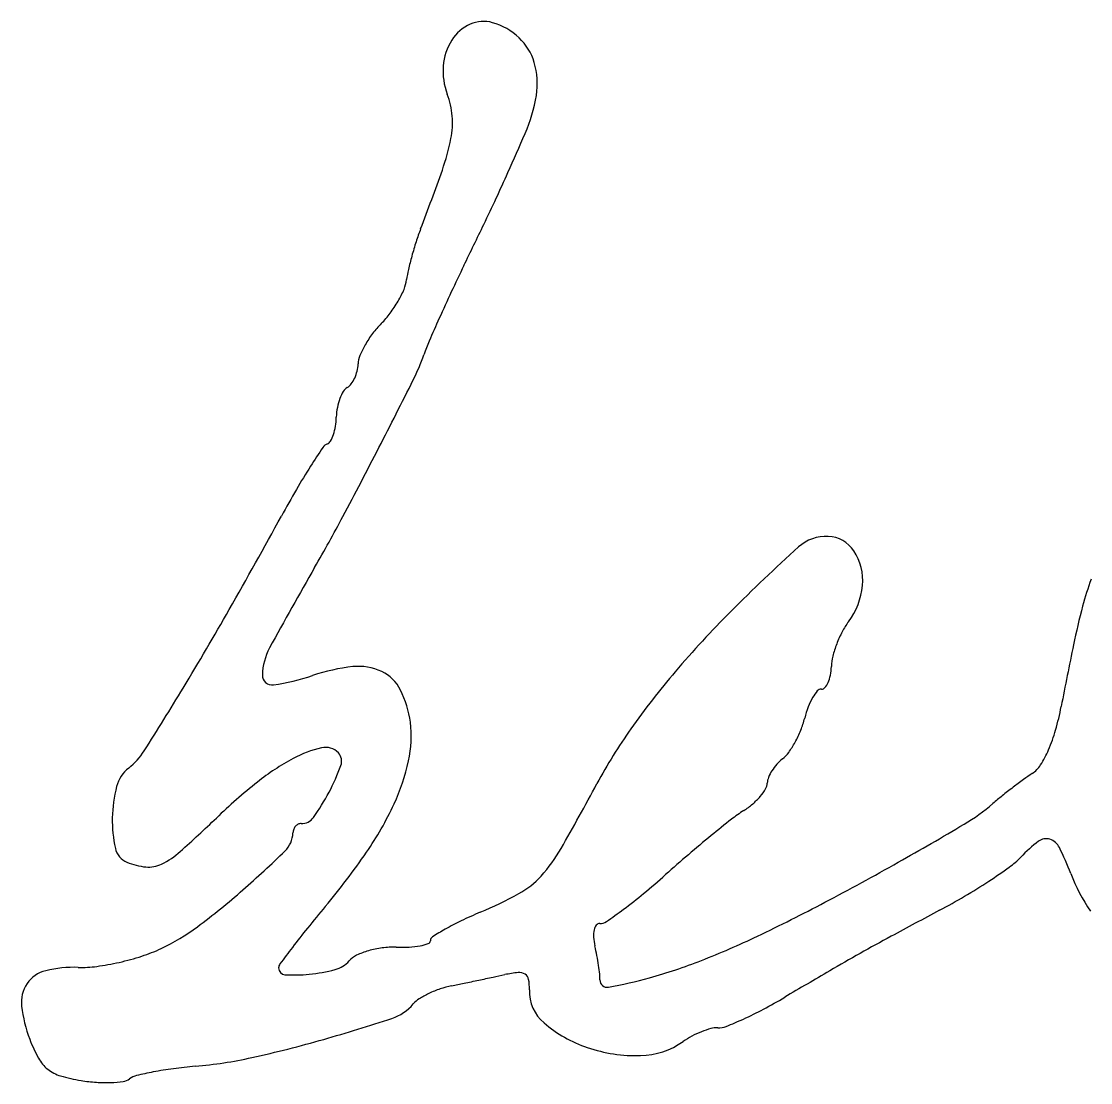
# Model space of a CAD drawing. Extents: x 44.2 to 78.2, y 4.5 to 26.5.
# Drawn here: x 71.371 to 71.5804, y 7.6194 to 7.8272 of the extents above; entities that cross this region are included whole.
import ezdxf

# ---------------------------------------------------------------- set-up
doc = ezdxf.new("R2010")
doc.units = 0
doc.layers.add('SH_Text', color=7, linetype='Continuous')

msp = doc.modelspace()

# ---------------------------------------------------------------- linework, layer by layer
at = {"layer": 'SH_Text'}
for centre, radius, start, end in [((71.46229289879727, 7.819064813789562), 0.008283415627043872, 114.30248225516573, 147.54708795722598), ((71.46149631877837, 7.820828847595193), 0.006347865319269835, 73.73574067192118, 114.30251344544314), ((71.45968327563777, 7.8146142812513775), 0.012821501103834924, 46.89421446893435, 73.73580894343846), ((71.46465671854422, 7.8175616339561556), 0.011084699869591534, 147.54713036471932, 175.47362257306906), ((71.46107834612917, 7.816104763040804), 0.010779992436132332, 16.32801406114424, 46.89429198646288), ((71.46627296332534, 7.817433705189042), 0.012705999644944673, 175.47371772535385, 200.68435327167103), ((71.45730570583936, 7.814999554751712), 0.014711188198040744, 350.9765858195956, 16.328045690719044), ((71.43939208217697, 7.8072846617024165), 0.016026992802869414, 4.820221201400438, 20.68432999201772), ((71.44170736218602, 7.817476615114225), 0.03050498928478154, 336.28252684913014, 350.9766029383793), ((71.43953963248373, 7.807297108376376), 0.01587891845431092, 348.84525128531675, 4.8202065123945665), ((69.88543663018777, 8.501196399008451), 1.7303436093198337, 336.00663420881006, 336.2825705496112), ((71.4123371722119, 7.812660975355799), 0.04360516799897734, 340.452935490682, 348.84530583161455), ((70.98007436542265, 7.966131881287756), 0.5023038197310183, 339.0534496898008, 340.45305359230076), ((71.14320232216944, 7.941377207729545), 0.35361848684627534, 335.1110386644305, 336.00668173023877), ((71.11885786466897, 7.9526710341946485), 0.3804550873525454, 334.25813152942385, 335.1111471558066), ((71.49577242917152, 7.768725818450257), 0.04988604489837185, 159.05356267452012, 162.14253486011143), ((69.47442819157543, 8.745561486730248), 2.206057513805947, 334.0257540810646, 334.2581456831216), ((71.51405372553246, 7.762836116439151), 0.0690926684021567, 162.14254436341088, 164.56239897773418), ((71.50866644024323, 7.764323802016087), 0.06350374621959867, 164.5623777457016, 167.01568931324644), ((71.46600197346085, 7.77416136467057), 0.019719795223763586, 167.0156868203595, 172.8794321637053), ((71.78801863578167, 7.618435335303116), 0.36748364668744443, 154.02579023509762, 154.9223500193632), ((71.43936549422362, 7.777488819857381), 0.007123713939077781, 337.04751852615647, 352.87946677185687), ((71.42638015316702, 7.782988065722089), 0.0212255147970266, 330.03326572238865, 337.0475159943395), ((71.76915288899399, 7.627264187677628), 0.34665421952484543, 154.92241935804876, 155.85908554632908), ((71.42412979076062, 7.784285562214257), 0.023823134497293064, 323.25762766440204, 330.03328523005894), ((71.42804111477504, 7.781365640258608), 0.018942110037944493, 315.2111289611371, 323.25764890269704), ((71.73704245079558, 7.641655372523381), 0.31146634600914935, 155.8590796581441, 156.7597646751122), ((71.45533409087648, 7.754273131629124), 0.019514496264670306, 135.21125713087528, 142.85465840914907), ((71.45636395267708, 7.753492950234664), 0.020806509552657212, 142.85461206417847, 150.13926425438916), ((71.45360527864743, 7.755076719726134), 0.017625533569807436, 150.13919707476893, 157.79129761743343), ((71.48723183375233, 7.7489320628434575), 0.03959572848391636, 156.75977557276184, 160.87660743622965), ((71.44165613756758, 7.759955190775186), 0.004718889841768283, 157.7912933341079, 178.18433064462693), ((71.41138014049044, 7.775232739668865), 0.040686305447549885, 333.35043785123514, 340.876625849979), ((71.42943289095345, 7.760475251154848), 0.007528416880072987, 335.3114491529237, 346.3627944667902), ((71.43006150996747, 7.760322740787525), 0.006881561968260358, 346.3627885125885, 358.1843299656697), ((71.43046371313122, 7.760001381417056), 0.0063938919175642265, 323.46243053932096, 335.3114006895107), ((70.02419605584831, 8.471383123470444), 1.5927510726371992, 332.8151043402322, 333.350475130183), ((71.44130736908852, 7.750373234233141), 0.008474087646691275, 149.00842305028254, 159.60905578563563), ((71.43590994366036, 7.7536152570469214), 0.0021778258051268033, 119.90181899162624, 149.00847449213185), ((71.43355450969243, 7.757711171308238), 0.0025470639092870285, 299.9019315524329, 323.46248628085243), ((71.4435029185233, 7.749557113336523), 0.010816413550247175, 159.6090638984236, 169.26959461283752), ((71.44470448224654, 7.749329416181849), 0.012039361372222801, 169.26959993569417, 178.18444949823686), ((71.41825943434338, 7.750167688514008), 0.01441896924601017, 350.9136891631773, 358.18437527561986), ((71.4250153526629, 7.748614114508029), 0.00746439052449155, 331.1238171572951, 341.59043209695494), ((71.42227928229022, 7.749524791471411), 0.010348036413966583, 341.590432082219, 350.9137260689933), ((71.43158964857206, 7.742714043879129), 0.0018738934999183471, 110.75579443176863, 146.23435663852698), ((71.43049992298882, 7.745589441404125), 0.0012010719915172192, 290.75589989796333, 331.1238827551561), ((71.59284802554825, 7.634901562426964), 0.19585274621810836, 146.23450689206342, 147.5261692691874), ((70.51416511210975, 8.219735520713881), 1.041936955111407, 331.97932473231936, 332.81515185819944), ((71.54054868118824, 7.66818649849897), 0.1338599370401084, 147.5262239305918, 149.78772953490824), ((71.61854254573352, 7.622770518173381), 0.2241132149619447, 149.78770673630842, 151.3250440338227), ((70.33354669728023, 8.325557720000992), 1.2405110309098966, 330.35688395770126, 331.32494769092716), ((71.13481612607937, 7.88944231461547), 0.33887132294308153, 330.0484836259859, 331.97930571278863), ((71.52858435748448, 7.718276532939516), 0.008076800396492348, 87.10725613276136, 132.08865617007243), ((71.528667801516, 7.7199280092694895), 0.0064232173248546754, 33.77090404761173, 87.10719852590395), ((71.75720969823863, 7.465151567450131), 0.3491659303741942, 132.0887047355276, 135.09633130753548), ((71.52538486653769, 7.71773269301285), 0.010372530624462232, 354.4189057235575, 33.770887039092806), ((72.07496727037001, 7.347705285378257), 0.7461923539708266, 150.04843471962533, 151.43543401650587), ((71.5216552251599, 7.718097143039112), 0.014119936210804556, 323.1759385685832, 354.41891403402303), ((71.63930511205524, 7.696576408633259), 0.06261508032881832, 160.00789926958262, 165.0958451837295), ((71.71207450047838, 7.677208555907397), 0.13791778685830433, 165.09593953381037, 168.32010410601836), ((70.84656356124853, 8.033613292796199), 0.650241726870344, 328.7869604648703, 330.3568402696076), ((71.65483045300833, 7.567187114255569), 0.20462264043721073, 135.0963281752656, 139.58407668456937), ((71.54453980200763, 7.700962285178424), 0.014468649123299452, 143.17589563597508, 152.42368327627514), ((71.5517130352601, 7.697215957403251), 0.02256125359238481, 152.42362322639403, 159.0531869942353), ((71.42974531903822, 7.698974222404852), 0.011548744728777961, 151.43535955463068, 178.91014931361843), ((71.55065822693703, 7.697619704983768), 0.021431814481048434, 159.0531062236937, 165.78960752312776), ((72.37856242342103, 7.539429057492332), 0.8184979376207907, 168.3200797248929, 169.18386680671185), ((71.53907210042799, 7.700553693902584), 0.009479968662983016, 165.78967791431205, 178.18440746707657), ((71.44015241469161, 7.662897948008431), 0.03817014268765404, 96.37683687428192, 108.52041536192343), ((71.43706782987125, 7.690498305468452), 0.01039795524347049, 64.42890561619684, 96.37680048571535), ((71.51841727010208, 7.701208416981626), 0.01118523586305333, 349.35541247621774, 358.1844470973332), ((71.4200938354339, 7.699157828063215), 0.0018955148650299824, 178.91008838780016, 278.0438140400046), ((71.41432069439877, 7.740009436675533), 0.04315303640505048, 278.0437643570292, 288.5204423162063), ((71.43812499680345, 7.692707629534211), 0.00794872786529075, 26.512244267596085, 64.4289467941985), ((71.61967156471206, 7.59712644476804), 0.1584435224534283, 139.58405428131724, 144.69948854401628), ((71.52297145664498, 7.700352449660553), 0.006551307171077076, 336.1761657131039, 349.35546191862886), ((70.73118437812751, 8.103524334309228), 0.7851487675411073, 327.73095265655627, 328.78702098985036), ((71.42742391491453, 7.6873693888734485), 0.019907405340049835, 7.401822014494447, 26.512301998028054), ((71.53334270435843, 7.690530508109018), 0.00854118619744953, 139.48011322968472, 150.09469620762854), ((71.5276119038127, 7.695428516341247), 0.0010024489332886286, 88.18437175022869, 139.4801607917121), ((71.5276720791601, 7.697326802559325), 0.000896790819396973, 268.1843079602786, 318.867011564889), ((71.52547186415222, 7.699248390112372), 0.0038179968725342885, 318.8671728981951, 336.17624446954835), ((71.536872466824, 7.6885003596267), 0.012613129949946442, 150.09465590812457, 159.34061306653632), ((71.5441323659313, 7.685762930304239), 0.02037197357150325, 159.34055701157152, 165.79677052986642), ((71.52136958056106, 7.703197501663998), 0.054198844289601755, 344.17723996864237, 349.1838653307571), ((71.42557083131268, 7.687128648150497), 0.02177606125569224, 347.44861836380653, 7.401840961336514), ((71.5064453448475, 7.695301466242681), 0.018503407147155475, 338.1126404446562, 345.79679071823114), ((71.57329672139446, 7.62996232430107), 0.10162080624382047, 144.69950634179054, 151.83465002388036), ((71.50298381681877, 7.696692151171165), 0.022233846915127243, 331.4170163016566, 338.1125290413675), ((71.54367275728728, 7.696876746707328), 0.031017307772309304, 336.57325357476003, 344.1772789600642), ((71.50534097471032, 7.6954079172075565), 0.019549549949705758, 324.4663625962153, 331.41695908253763), ((71.38397517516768, 7.691340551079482), 0.013118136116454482, 307.8746056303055, 327.7309308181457), ((71.43502609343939, 7.662637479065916), 0.022909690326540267, 103.24308040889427, 118.08619247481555), ((71.43056534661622, 7.681591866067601), 0.003437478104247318, 43.184369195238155, 103.2431274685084), ((71.4313356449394, 7.682314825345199), 0.0023810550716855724, 339.9807148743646, 43.18443305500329), ((71.51630131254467, 7.687580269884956), 0.00608102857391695, 307.8746051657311, 324.46637612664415), ((71.55245192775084, 7.693072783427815), 0.02144944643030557, 327.6481316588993, 336.57327884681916), ((71.44589505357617, 7.642269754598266), 0.04599601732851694, 118.08609907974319, 128.5867908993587), ((71.39364758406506, 7.6960464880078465), 0.04249275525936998, 332.2098501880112, 339.9807621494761), ((71.40598152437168, 7.691489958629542), 0.0418449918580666, 335.2096988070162, 347.4485764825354), ((71.52622287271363, 7.675268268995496), 0.009754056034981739, 138.48168928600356, 147.85531971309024), ((71.52511294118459, 7.676250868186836), 0.008271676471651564, 127.87456074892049, 138.48159688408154), ((71.56584732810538, 7.684587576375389), 0.005592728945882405, 303.39776791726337, 327.64816604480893), ((71.39612913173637, 7.675713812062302), 0.0066786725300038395, 127.87454936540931, 165.46318912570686), ((71.5202640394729, 7.677939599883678), 0.003208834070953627, 157.73423828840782, 178.18434502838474), ((71.52516508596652, 7.675932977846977), 0.008504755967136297, 147.85537925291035, 157.73438233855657), ((71.59299146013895, 7.643417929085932), 0.04371998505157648, 123.39782532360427, 126.07845800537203), ((71.41556687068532, 7.6706735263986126), 0.026759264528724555, 165.46314990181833, 178.86697619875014), ((71.49004314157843, 7.586940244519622), 0.11678025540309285, 128.58679135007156, 133.8231725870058), ((71.0056474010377, 7.933890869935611), 0.5422722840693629, 330.2980472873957, 331.83469706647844), ((71.51466681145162, 7.678117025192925), 0.002391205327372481, 329.0433200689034, 358.1844773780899), ((71.63554631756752, 7.585210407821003), 0.11582554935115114, 127.41626813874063, 128.7434527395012), ((71.63254862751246, 7.589128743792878), 0.11089204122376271, 126.07848700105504, 127.41621366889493), ((71.39381158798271, 7.695960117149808), 0.04230739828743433, 324.35622425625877, 332.2097752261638), ((71.50529005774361, 7.684308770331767), 0.01365796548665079, 310.6731604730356, 319.47953953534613), ((71.5075157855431, 7.682406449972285), 0.010730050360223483, 319.4795160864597, 329.04327277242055), ((71.60653930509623, 7.621360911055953), 0.06947616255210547, 128.74348009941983, 130.68965635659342), ((71.38599575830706, 7.70072065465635), 0.06385945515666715, 325.43311531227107, 335.20963304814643), ((71.5040828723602, 7.6857135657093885), 0.01551019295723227, 302.6678854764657, 310.67320302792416), ((71.53519789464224, 7.704333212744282), 0.03994960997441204, 300.68784497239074, 310.68968800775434), ((71.41396114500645, 7.670705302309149), 0.02515322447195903, 178.86701845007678, 192.5238955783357), ((71.21416744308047, 7.874387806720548), 0.2816334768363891, 311.86647611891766, 313.82319403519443), ((71.42587487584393, 7.672967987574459), 0.002852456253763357, 268.18444193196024, 324.35616204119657), ((71.6580140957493, 7.482174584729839), 0.23985308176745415, 128.09302607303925, 129.30241416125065), ((71.52935101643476, 7.646305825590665), 0.03130272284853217, 122.66789345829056, 128.0930194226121), ((71.42647998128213, 7.668201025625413), 0.0022999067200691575, 159.86097589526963, 178.1844431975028), ((71.42613468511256, 7.668327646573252), 0.0019321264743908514, 138.98014219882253, 159.86080192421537), ((71.42590260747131, 7.668529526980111), 0.0016245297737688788, 115.9677474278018, 138.9800659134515), ((71.42574447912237, 7.668854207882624), 0.001263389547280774, 88.18454074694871, 115.96786671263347), ((71.21962902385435, 8.236067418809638), 0.658273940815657, 299.3914266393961, 300.6879017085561), ((71.41902125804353, 7.668437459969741), 0.005162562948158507, 314.25289419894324, 358.18436185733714), ((71.67563808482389, 7.460643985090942), 0.2676770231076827, 129.30239469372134, 130.55555549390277), ((71.5897631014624, 7.641273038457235), 0.032064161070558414, 127.65810295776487, 136.03971611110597), ((71.57163311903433, 7.664765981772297), 0.0023890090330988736, 71.77855840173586, 127.65814242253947), ((71.57137822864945, 7.663991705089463), 0.0032041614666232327, 26.37864229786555, 71.77855758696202), ((71.39315135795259, 7.666082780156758), 0.0038362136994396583, 192.5239367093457, 247.1907199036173), ((71.3912342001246, 7.676811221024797), 0.016323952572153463, 296.2770459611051, 311.86651561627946), ((71.2736598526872, 7.817640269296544), 0.21346862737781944, 311.24155784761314, 314.25285071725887), ((71.32178532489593, 7.744961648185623), 0.1418353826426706, 320.049241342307, 325.4331372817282), ((71.45026040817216, 7.680267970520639), 0.030407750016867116, 317.7687836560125, 330.29810332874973), ((71.52233255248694, 7.639668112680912), 0.05795007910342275, 20.860882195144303, 26.378545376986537), ((71.39658929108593, 7.674257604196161), 0.012704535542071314, 247.1907390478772, 264.6123783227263), ((71.68505909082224, 7.449634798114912), 0.2821669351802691, 130.555523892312, 131.76009926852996), ((71.25877184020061, 8.166575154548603), 0.5785159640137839, 297.77093118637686, 299.39145800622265), ((71.55477006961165, 7.675018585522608), 0.016549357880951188, 305.7610681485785, 316.03968020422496), ((71.39593266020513, 7.6672949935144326), 0.005711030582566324, 264.6122586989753, 296.27713387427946), ((71.50059720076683, 7.750238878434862), 0.10924667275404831, 303.2107990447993, 305.76104351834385), ((71.60891631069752, 7.672663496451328), 0.03470758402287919, 200.86084761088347, 214.63761538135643), ((71.46039597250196, 7.671067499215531), 0.01671912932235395, 298.68433948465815, 317.76887358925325), ((71.39317231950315, 7.776550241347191), 0.15609279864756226, 309.6842257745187, 311.76010968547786), ((71.49259327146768, 7.762464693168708), 0.12385945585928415, 300.623314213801, 303.2109108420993), ((71.31788511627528, 7.767196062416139), 0.146382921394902, 306.749448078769, 311.24154939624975), ((71.42893361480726, 7.728571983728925), 0.08226793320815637, 292.8281508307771, 298.684338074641), ((71.43106827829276, 7.730878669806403), 0.09674639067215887, 306.71375457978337, 309.68425980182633), ((71.34890459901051, 7.995413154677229), 0.38507257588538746, 295.5724157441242, 297.7709019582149), ((71.49118135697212, 7.764850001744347), 0.1266313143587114, 298.07831559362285, 300.6232895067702), ((71.65592730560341, 7.465072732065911), 0.2940415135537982, 140.04931409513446, 141.120966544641), ((71.49391369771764, 7.574202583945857), 0.08522034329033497, 112.82808656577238, 115.57608963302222), ((71.4188357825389, 7.747281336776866), 0.11720809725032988, 304.6885937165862, 306.7138322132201), ((72.59885495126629, 5.688474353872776), 2.226723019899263, 118.07835925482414, 118.35521232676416), ((71.38080362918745, 7.682936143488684), 0.041223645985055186, 295.2132836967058, 306.7495467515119), ((71.47828211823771, 7.6068632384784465), 0.04901171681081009, 115.57612022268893, 119.73442071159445), ((71.48530004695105, 7.648809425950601), 0.002221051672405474, 140.79744930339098, 167.22889624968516), ((71.48426168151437, 7.649656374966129), 0.0008810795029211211, 88.18437283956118, 140.7975426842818), ((71.48435557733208, 7.652618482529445), 0.002082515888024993, 268.1843967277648, 304.6885061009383), ((71.55832168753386, 7.543771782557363), 0.16866050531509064, 141.1210194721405, 142.7459005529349), ((71.45202575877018, 7.647139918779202), 0.0009411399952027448, 122.75133809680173, 178.18437739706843), ((71.48104086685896, 7.602033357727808), 0.054573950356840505, 119.73440829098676, 122.75142974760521), ((71.4878566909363, 7.6482299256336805), 0.00484254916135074, 167.22888633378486, 184.1368393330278), ((71.49417401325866, 7.6486868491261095), 0.011176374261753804, 184.13688690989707, 193.18651808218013), ((71.44464361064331, 7.795343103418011), 0.1632754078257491, 291.3779451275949, 295.57244452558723), ((71.73792508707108, 7.28371040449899), 0.41399626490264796, 118.35523501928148, 119.31779845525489), ((71.38493403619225, 7.674163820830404), 0.031527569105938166, 287.8391439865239, 295.2133151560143), ((71.67955620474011, 7.451569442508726), 0.32097294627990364, 142.74593176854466, 143.47037719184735), ((71.44395964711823, 7.627920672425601), 0.017988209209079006, 97.33862110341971, 106.16285001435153), ((71.44384986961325, 7.628772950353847), 0.017128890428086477, 88.1843711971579, 97.33857394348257), ((71.44535071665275, 7.676120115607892), 0.030242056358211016, 268.18441951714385, 273.01809136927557), ((71.44610000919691, 7.661908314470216), 0.01601051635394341, 273.01814935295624, 280.7986759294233), ((71.44705651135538, 7.656893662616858), 0.01090545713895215, 280.79854041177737, 289.35638365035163), ((71.45046563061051, 7.6471893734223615), 0.0006197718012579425, 289.35630894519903, 358.18439374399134), ((71.43852378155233, 7.635648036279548), 0.045980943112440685, 10.804224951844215, 13.1864976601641), ((71.37861290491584, 7.693805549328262), 0.05216138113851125, 282.78172365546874, 287.8392031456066), ((71.43861194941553, 7.6402148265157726), 0.004550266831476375, 115.57449513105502, 138.49424273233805), ((71.44313671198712, 7.630760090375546), 0.015031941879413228, 106.16283526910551, 115.57444622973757), ((71.43434733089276, 7.634851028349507), 0.050232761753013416, 8.57478865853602, 10.804211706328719), ((71.72771635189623, 7.3018887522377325), 0.39314750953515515, 119.31778630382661, 120.31380986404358), ((71.38138236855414, 7.618197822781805), 0.02377237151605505, 88.18441138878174, 103.66757175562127), ((71.38282985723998, 7.663862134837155), 0.021914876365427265, 268.1844284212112, 277.66971098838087), ((71.3790670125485, 7.691803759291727), 0.05010872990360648, 277.66974378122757, 282.7817420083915), ((71.42267950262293, 7.641824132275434), 0.0013055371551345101, 178.1843587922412, 266.32672532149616), ((71.42272136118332, 7.641822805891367), 0.001347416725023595, 143.47049090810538, 178.1843805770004), ((71.42422917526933, 7.672343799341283), 0.031895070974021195, 275.6359259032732, 284.92489907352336), ((71.43099682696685, 7.646953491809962), 0.005618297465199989, 284.9249306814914, 318.4941677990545), ((71.43999297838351, 7.635702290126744), 0.04452329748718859, 6.341038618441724, 8.574815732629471), ((71.46575788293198, 7.741404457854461), 0.10535140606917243, 285.5536463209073, 291.37799779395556), ((71.37721704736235, 7.635326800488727), 0.006144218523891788, 103.66760915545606, 145.97816493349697), ((71.42447735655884, 7.669829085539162), 0.029368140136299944, 266.3267801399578, 275.63588823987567), ((70.91680604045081, 10.228874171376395), 2.6458990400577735, 281.79562210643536, 281.85887664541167), ((70.92754836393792, 10.17771578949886), 2.5936249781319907, 281.8588787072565, 281.92236242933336), ((71.22530742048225, 8.767475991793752), 1.1522933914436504, 281.9223616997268, 282.0387867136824), ((71.47035944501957, 7.618422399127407), 0.022600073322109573, 95.33028156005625, 102.0388465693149), ((71.46846595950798, 7.638716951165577), 0.0022173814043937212, 58.459464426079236, 95.33033116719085), ((71.46883596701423, 7.639319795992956), 0.0015100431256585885, 10.515183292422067, 58.45936109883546), ((71.46098179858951, 7.637861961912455), 0.009498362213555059, 358.1844210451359, 10.515165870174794), ((71.47553834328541, 7.639652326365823), 0.008759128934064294, 358.8872981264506, 6.340912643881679), ((71.48570635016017, 7.639454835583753), 0.0014107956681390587, 178.88729426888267, 280.2588554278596), ((71.470037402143, 7.7260290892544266), 0.08939157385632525, 280.2588265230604, 285.55361861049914), ((72.4740874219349, 6.025335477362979), 1.8718827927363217, 120.31382989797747, 120.62689384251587), ((71.37752822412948, 7.635116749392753), 0.006519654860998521, 145.97825866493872, 186.68314857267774), ((71.45978199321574, 7.617823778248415), 0.02102956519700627, 108.8161960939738, 115.32943053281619), ((71.45902106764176, 7.620056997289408), 0.018670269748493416, 101.69510244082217, 108.81627947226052), ((71.16666711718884, 9.0323933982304), 1.4236074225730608, 281.69506468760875, 281.7956760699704), ((71.47867423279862, 7.637301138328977), 0.008202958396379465, 178.18441404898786, 229.40611418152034), ((71.45156209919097, 7.631558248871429), 0.00500685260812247, 122.10513550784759, 139.78993149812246), ((71.4585612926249, 7.620402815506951), 0.01817622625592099, 115.32950427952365, 122.10516184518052), ((71.46947883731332, 7.722217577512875), 0.10008253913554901, 297.9102556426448, 300.62686508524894), ((71.39785258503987, 7.637498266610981), 0.026983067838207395, 186.6831769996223, 200.86089520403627), ((71.44064834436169, 7.640784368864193), 0.009284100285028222, 288.2833836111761, 319.78995910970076), ((71.48158690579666, 7.699359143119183), 0.0742153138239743, 294.5110921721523, 297.9103160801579), ((71.33553217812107, 7.958935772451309), 0.34435084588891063, 285.95725462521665, 288.28338339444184), ((71.4899712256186, 7.650484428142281), 0.025564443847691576, 229.40613639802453, 251.39999433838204), ((71.48329337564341, 7.695616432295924), 0.07010193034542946, 291.51977710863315, 294.51113446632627), ((71.51098528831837, 7.6121119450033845), 0.018548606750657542, 111.56163241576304, 118.01441091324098), ((71.51012695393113, 7.614284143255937), 0.016212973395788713, 104.86457452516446, 111.5616901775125), ((71.50718891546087, 7.625353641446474), 0.004760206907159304, 88.1843451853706, 104.86457147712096), ((71.50747239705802, 7.634296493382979), 0.004187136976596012, 268.1844097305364, 291.5197595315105), ((71.40056906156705, 7.638533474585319), 0.029890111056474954, 200.86091360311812, 208.69363332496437), ((71.36496788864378, 7.855991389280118), 0.23728074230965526, 282.4585919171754, 285.95725877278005), ((71.49188420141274, 7.639701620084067), 0.015028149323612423, 271.4151350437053, 305.28689535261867), ((71.50970103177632, 7.61452582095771), 0.01581435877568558, 118.0144203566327, 125.28693808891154), ((71.49150521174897, 7.655042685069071), 0.03037389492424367, 251.40006104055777, 271.41514866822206), ((71.3807027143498, 7.627659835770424), 0.007242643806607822, 208.6936301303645, 231.14859541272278), ((71.41362803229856, 7.526043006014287), 0.09692308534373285, 95.07347590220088, 97.62647023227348), ((71.39734546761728, 7.709443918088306), 0.08719920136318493, 275.07350494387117, 282.4586655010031), ((71.3807613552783, 7.627732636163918), 0.007336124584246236, 231.14859362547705, 253.41695819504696), ((71.38753221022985, 7.650469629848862), 0.031059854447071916, 253.41697626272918, 261.0409185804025), ((71.39447881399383, 7.6169591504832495), 0.003912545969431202, 103.61325443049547, 126.03666766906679), ((71.40968248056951, 7.554177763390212), 0.0685086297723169, 100.82757021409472, 103.61315383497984), ((71.41027739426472, 7.551066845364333), 0.07167592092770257, 97.62648796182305, 100.82750958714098), ((71.38800869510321, 7.653491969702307), 0.0341195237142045, 261.0409092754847, 266.09609804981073), ((71.38756623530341, 7.647008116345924), 0.027620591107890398, 266.0960802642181, 272.01914479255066), ((71.3877342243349, 7.642242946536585), 0.022852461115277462, 272.01916623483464, 278.004297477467), ((71.39052544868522, 7.6223931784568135), 0.002807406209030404, 278.0042344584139, 306.0366194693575)]:
    msp.add_arc(centre, radius, start, end, dxfattribs=at)

doc.saveas('drawing.dxf')
